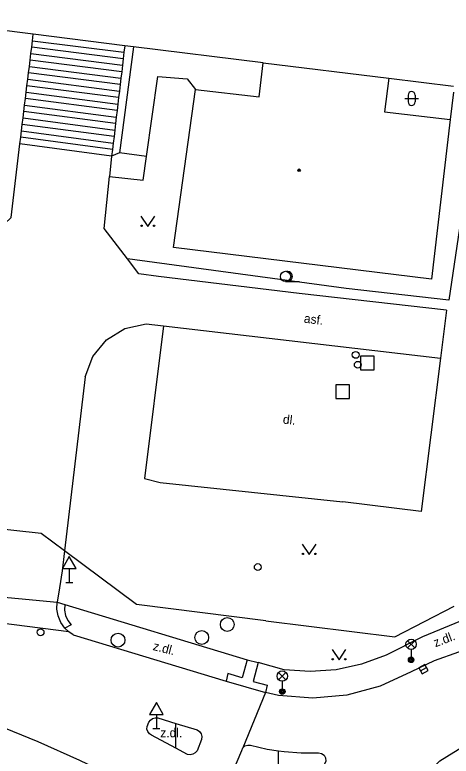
# Model space of a CAD drawing. Extents: x -596229 to -595156, y -1161237 to -1159376.
# Drawn here: x -595901.1 to -595869.5, y -1160021.5 to -1159967.8 of the extents above; entities that cross this region are included whole.
import ezdxf

# ---------------------------------------------------------------- set-up
doc = ezdxf.new("R2010")
doc.units = 0
for name, color, linetype in [('Level 26', 7, 'Continuous'), ('Level 27', 7, 'Continuous'), ('Level 28', 7, 'Continuous'), ('Level 33', 7, 'Continuous'), ('Level 34', 7, 'Continuous'), ('Level 36', 7, 'Continuous'), ('Level 39', 7, 'Continuous'), ('Specificka linie pasportu komunikaci', 7, 'Continuous'), ('TM - budovy zdene_ betonove - VP', 7, 'Continuous'), ('TM - chodniky - VP', 7, 'Continuous'), ('TM - DSPS - pomocna konstrukcni linie', 7, 'Continuous'), ('TM - hranice souvisleho porostu (skupiny stromu_ kere)', 7, 'Continuous'), ('TM - komunikace - VP', 7, 'Continuous'), ('TM - letecke snimky - pomocna linie', 7, 'Continuous'), ('TM - plot drateny_ kovovy - VP', 7, 'Continuous'), ('TM - popis povrchu', 7, 'Continuous'), ('TM - rozhrani mezi zpev. plochami mezi sebou - VP', 7, 'Continuous'), ('TM - rozhrani ploch obecne - VP', 7, 'Continuous'), ('TM - schody - VP', 7, 'Continuous')]:
    doc.layers.add(name, color=color, linetype=linetype)

msp = doc.modelspace()

# ---------------------------------------------------------------- linework, layer by layer
at = {"layer": 'Level 26'}
for points in [[(-595876.08, -1159993.5), (-595875.08, -1159993.5), (-595875.08, -1159992.5), (-595876.08, -1159992.5)], [(-595877.86, -1159995.58), (-595876.86, -1159995.58), (-595876.86, -1159994.58), (-595877.86, -1159994.58)]]:
    msp.add_lwpolyline(points, close=True, dxfattribs=at)
at = {"layer": 'Level 27'}
msp.add_line((-595871.739, -1160015.31), (-595871.301, -1160015.07), dxfattribs=at)
msp.add_lwpolyline([(-595871.619, -1160015.53), (-595871.18, -1160015.289), (-595871.421, -1160014.85), (-595871.86, -1160015.091)], close=True, dxfattribs=at)
for centre in [(-595885.72, -1160011.95), (-595893.63, -1160013.08), (-595887.57, -1160012.89)]:
    msp.add_circle(centre, 0.5, dxfattribs=at)
at = {"layer": 'Level 28'}
for centre in [(-595876.42, -1159992.41), (-595876.27, -1159993.13), (-595883.51, -1160007.79), (-595899.24, -1160012.51)]:
    msp.add_circle(centre, 0.25, dxfattribs=at)
at = {"layer": 'Level 33'}
for p, q in [((-595872.675, -1160013.65), (-595872.145, -1160013.12)), ((-595872.675, -1160013.12), (-595872.145, -1160013.65)), ((-595872.41, -1160013.76), (-595872.41, -1160014.51)), ((-595882.005, -1160015.95), (-595881.475, -1160015.42)), ((-595882.005, -1160015.42), (-595881.475, -1160015.95)), ((-595881.74, -1160016.06), (-595881.74, -1160016.81))]:
    msp.add_line(p, q, dxfattribs=at)
for centre, radius in [((-595872.41, -1160013.385), 0.375), ((-595872.41, -1160014.51), 0.2), ((-595872.41, -1160014.51), 0.145), ((-595872.41, -1160014.51), 0.0876), ((-595881.74, -1160015.685), 0.375), ((-595881.74, -1160016.81), 0.2), ((-595881.74, -1160016.81), 0.145), ((-595881.74, -1160016.81), 0.0876)]:
    msp.add_circle(centre, radius, dxfattribs=at)
at = {"layer": 'Level 34'}
for p, q in [((-595897.16, -1160007.892), (-595897.16, -1160008.91)), ((-595897.41, -1160008.91), (-595896.91, -1160008.91)), ((-595890.85, -1160018.462), (-595890.85, -1160019.48)), ((-595891.1, -1160019.48), (-595890.6, -1160019.48))]:
    msp.add_line(p, q, dxfattribs=at)
for points in [[(-595897.66, -1160007.892), (-595896.66, -1160007.892), (-595897.16, -1160007.026)], [(-595891.35, -1160018.462), (-595890.35, -1160018.462), (-595890.85, -1160017.596)]]:
    msp.add_lwpolyline(points, close=True, dxfattribs=at)
at = {"layer": 'Level 36'}
for p, q in [((-595872.626, -1159973.586), (-595872.626, -1159974.086)), ((-595872.126, -1159973.586), (-595872.126, -1159974.086)), ((-595872.876, -1159973.836), (-595871.876, -1159973.836)), ((-595881.5, -1159987.105), (-595880.5, -1159987.105))]:
    msp.add_line(p, q, dxfattribs=at)
for points in [[(-595891.97, -1159982.35), (-595891.47, -1159983.1), (-595890.97, -1159982.35)], [(-595880.29, -1160006.13), (-595879.79, -1160006.88), (-595879.29, -1160006.13)], [(-595878.13, -1160013.77), (-595877.63, -1160014.52), (-595877.13, -1160013.77)]]:
    msp.add_lwpolyline(points, dxfattribs=at)
for centre, radius in [((-595891.92, -1159983.05), 0.05), ((-595891.021, -1159983.05), 0.05), ((-595881.5, -1159986.73), 0.375), ((-595880.24, -1160006.83), 0.05), ((-595879.341, -1160006.83), 0.05), ((-595878.08, -1160014.47), 0.05), ((-595877.181, -1160014.47), 0.05)]:
    msp.add_circle(centre, radius, dxfattribs=at)
for centre, radius, start, end in [((-595872.376, -1159973.586), 0.25, 0, 180), ((-595872.376, -1159974.086), 0.25, 180, 0), ((-595881.375, -1159986.73), 0.375, 260.4059, 99.5941)]:
    msp.add_arc(centre, radius, start, end, dxfattribs=at)
at = {"layer": 'Level 39'}
for radius in [0.09, 0.0398]:
    msp.add_circle((-595880.52, -1159979.03), radius, dxfattribs=at)
at = {"layer": 'Specificka linie pasportu komunikaci'}
for points in [[(-595905.95, -1160009.58), (-595898.03, -1160010.32)], [(-595897.2, -1160012.48), (-595909.09, -1160010.97)], [(-595889.45, -1160020.92), (-595889.45, -1160019.11)], [(-595881.99, -1160025.04), (-595882.01, -1160021.1)]]:
    msp.add_lwpolyline(points, dxfattribs=at)
at = {"layer": 'TM - budovy zdene_ betonove - VP'}
for points in [[(-595899.77, -1159969.18), (-595910.91, -1159967.77)], [(-595893.14, -1159970.01), (-595899.77, -1159969.18)], [(-595892.52, -1159970.09), (-595893.14, -1159970.01)], [(-595883.11, -1159971.25), (-595892.52, -1159970.09)], [(-595883.42, -1159973.72), (-595883.11, -1159971.25)], [(-595883.11, -1159971.25), (-595874.03, -1159972.37)], [(-595874.03, -1159972.37), (-595874.33, -1159974.79)], [(-595874.03, -1159972.37), (-595869.33, -1159972.95)], [(-595889.61, -1159984.63), (-595888.02, -1159973.18)], [(-595888.02, -1159973.18), (-595883.42, -1159973.72)], [(-595874.33, -1159974.79), (-595869.58, -1159975.35)], [(-595869.58, -1159975.35), (-595870.93, -1159986.93)], [(-595870.93, -1159986.93), (-595889.61, -1159984.63)]]:
    msp.add_lwpolyline(points, dxfattribs=at)
at = {"layer": 'TM - chodniky - VP'}
for points in [[(-595865.19, -1160007.55), (-595865.42, -1160008.72), (-595866.08, -1160009.67), (-595866.89, -1160010.49), (-595867.81, -1160011.18), (-595868.84, -1160011.71), (-595871.58, -1160012.84), (-595874.22, -1160014.18), (-595875.99, -1160014.83), (-595877.84, -1160015.23), (-595879.72, -1160015.36), (-595881.6, -1160015.23), (-595883.48, -1160014.7)], [(-595898.03, -1160010.32), (-595897.47, -1160010.5)], [(-595897.47, -1160010.5), (-595884.28, -1160014.51)], [(-595884.28, -1160014.51), (-595883.48, -1160014.7)]]:
    msp.add_lwpolyline(points, dxfattribs=at)
at = {"layer": 'TM - DSPS - pomocna konstrukcni linie'}
msp.add_lwpolyline([(-595882.96, -1160016.88), (-595884.59, -1160020.89)], dxfattribs=at)
at = {"layer": 'TM - hranice souvisleho porostu (skupiny stromu_ kere)'}
msp.add_lwpolyline([(-595867.72, -1159973.56), (-595868.43, -1159979.97), (-595869.67, -1159988.44), (-595877.12, -1159987.6)], dxfattribs=at)
at = {"layer": 'TM - komunikace - VP'}
for points in [[(-595902.32, -1159985.4), (-595901.86, -1159982.92), (-595901.37, -1159982.45), (-595900.73, -1159977.11)], [(-595894.09, -1159978), (-595900.73, -1159977.11)], [(-595894.09, -1159978), (-595894.25, -1159979.49)], [(-595892.95, -1159985.46), (-595894.64, -1159983.26), (-595894.25, -1159979.49)], [(-595880.52, -1159987.96), (-595890.71, -1159986.74), (-595892.12, -1159986.54), (-595892.95, -1159985.46)], [(-595869.85, -1159989.16), (-595880.52, -1159987.96)], [(-595869.85, -1159989.16), (-595870.28, -1159992.64)], [(-595896, -1159994), (-595895.46, -1159992.53), (-595894.47, -1159991.31), (-595893.13, -1159990.49), (-595891.6, -1159990.15), (-595890.33, -1159990.3)], [(-595890.33, -1159990.3), (-595891.71, -1160001.38), (-595890.59, -1160001.66), (-595877.36, -1160003.05)], [(-595870.28, -1159992.64), (-595871.68, -1160003.76), (-595877.36, -1160003.05)], [(-595896, -1159994), (-595897.51, -1160006.61)], [(-595897.51, -1160006.61), (-595897.68, -1160008.07)], [(-595897.68, -1160008.07), (-595897.86, -1160009.28)], [(-595897.86, -1160009.28), (-595898.03, -1160010.32)], [(-595897.48, -1160012.22), (-595897.77, -1160011.8), (-595897.96, -1160011.33), (-595898.05, -1160010.83), (-595898.03, -1160010.32)], [(-595897.2, -1160012.48), (-595897.48, -1160012.22)], [(-595896.88, -1160012.69), (-595897.2, -1160012.48)], [(-595896.88, -1160012.69), (-595885.79, -1160016.06)], [(-595868.7, -1160013.83), (-595868.98, -1160013.96), (-595870.74, -1160014.57), (-595872.41, -1160015.38), (-595874.66, -1160016.42), (-595877.06, -1160017.06), (-595879.53, -1160017.29), (-595882, -1160017.1), (-595882.96, -1160016.88)], [(-595885.79, -1160016.06), (-595882.96, -1160016.88)], [(-595889.45, -1160020.92), (-595891.2, -1160019.96), (-595891.36, -1160019.86), (-595891.48, -1160019.71), (-595891.54, -1160019.53), (-595891.53, -1160019.34), (-595891.41, -1160019.03), (-595891.29, -1160018.87), (-595891.13, -1160018.76), (-595890.94, -1160018.71), (-595890.74, -1160018.72)], [(-595890.74, -1160018.72), (-595889.45, -1160019.11)], [(-595889.69, -1160025.3), (-595890.52, -1160024.77), (-595893.43, -1160023.24), (-595896.4, -1160021.8), (-595899.4, -1160020.46), (-595902.45, -1160019.22)], [(-595889.45, -1160019.11), (-595887.91, -1160019.57), (-595887.73, -1160019.69), (-595887.6, -1160019.86), (-595887.55, -1160020.07), (-595887.58, -1160020.28), (-595887.91, -1160021.1), (-595888.05, -1160021.25), (-595888.22, -1160021.35), (-595888.41, -1160021.39), (-595888.61, -1160021.38), (-595889.45, -1160020.92)], [(-595873.03, -1160025.23), (-595871.88, -1160023.38), (-595870.34, -1160021.83), (-595868.49, -1160020.68), (-595866.42, -1160019.97), (-595865.37, -1160019.86)], [(-595885.26, -1160022.5), (-595884.67, -1160021.08), (-595884.59, -1160020.89)], [(-595884.59, -1160020.89), (-595884.44, -1160020.75), (-595884.24, -1160020.68), (-595884.04, -1160020.69), (-595882.83, -1160020.97), (-595882.01, -1160021.1)], [(-595882.01, -1160021.1), (-595881.6, -1160021.16), (-595880.36, -1160021.25), (-595879.11, -1160021.25), (-595878.89, -1160021.29), (-595878.7, -1160021.42), (-595878.6, -1160021.62), (-595878.58, -1160021.84), (-595879.02, -1160022.76), (-595879.4, -1160023.71), (-595879.72, -1160024.67), (-595879.98, -1160025.66), (-595880.13, -1160025.83), (-595880.33, -1160025.94), (-595880.56, -1160025.95), (-595880.77, -1160025.88), (-595881.81, -1160025.16), (-595881.99, -1160025.04)]]:
    msp.add_lwpolyline(points, dxfattribs=at)
at = {"layer": 'TM - letecke snimky - pomocna linie'}
for points in [[(-595877.12, -1159987.6), (-595892.95, -1159985.46)], [(-595897.51, -1160006.61), (-595899.2, -1160005.35), (-595904.93, -1160004.73)], [(-595882.92, -1160011.68), (-595892.29, -1160010.5), (-595897.51, -1160006.61)]]:
    msp.add_lwpolyline(points, dxfattribs=at)
at = {"layer": 'TM - plot drateny_ kovovy - VP'}
for points in [[(-595869.35, -1159973.37), (-595869.58, -1159975.35)], [(-595873.6, -1160012.83), (-595869.3, -1160010.63)], [(-595882.92, -1160011.68), (-595873.6, -1160012.83)]]:
    msp.add_lwpolyline(points, dxfattribs=at)
at = {"layer": 'TM - rozhrani mezi zpev. plochami mezi sebou - VP'}
for points in [[(-595890.33, -1159990.3), (-595870.28, -1159992.64)], [(-595897.47, -1160010.5), (-595897.5, -1160010.9), (-595897.43, -1160011.3), (-595897.27, -1160011.66), (-595897.01, -1160011.97), (-595897.48, -1160012.22)], [(-595884.28, -1160014.51), (-595884.63, -1160015.82), (-595885.69, -1160015.5), (-595885.79, -1160016.06)], [(-595883.48, -1160014.7), (-595883.84, -1160016.07), (-595882.84, -1160016.35), (-595882.96, -1160016.88)]]:
    msp.add_lwpolyline(points, dxfattribs=at)
at = {"layer": 'TM - rozhrani ploch obecne - VP'}
for points in [[(-595899.83, -1159969.65), (-595899.77, -1159969.18)], [(-595899.88, -1159970.11), (-595899.83, -1159969.65)], [(-595899.94, -1159970.58), (-595899.88, -1159970.11)], [(-595892.52, -1159970.09), (-595893.53, -1159977.77)], [(-595893.14, -1159970.01), (-595893.2, -1159970.48)], [(-595900, -1159971.05), (-595899.94, -1159970.58)], [(-595893.2, -1159970.48), (-595893.25, -1159970.95)], [(-595900.05, -1159971.51), (-595900, -1159971.05)], [(-595893.31, -1159971.42), (-595893.36, -1159971.89)], [(-595893.25, -1159970.95), (-595893.31, -1159971.42)], [(-595900.16, -1159972.44), (-595900.11, -1159971.98)], [(-595900.11, -1159971.98), (-595900.05, -1159971.51)], [(-595893.36, -1159971.89), (-595893.42, -1159972.36)], [(-595900.22, -1159972.91), (-595900.16, -1159972.44)], [(-595893.42, -1159972.36), (-595893.48, -1159972.83)], [(-595891.56, -1159978.03), (-595890.74, -1159972.23), (-595888.62, -1159972.42), (-595888.02, -1159973.18)], [(-595900.28, -1159973.38), (-595900.22, -1159972.91)], [(-595893.48, -1159972.83), (-595893.53, -1159973.3)], [(-595900.34, -1159973.84), (-595900.28, -1159973.38)], [(-595893.53, -1159973.3), (-595893.59, -1159973.77)], [(-595900.39, -1159974.31), (-595900.34, -1159973.84)], [(-595893.59, -1159973.77), (-595893.64, -1159974.24)], [(-595900.45, -1159974.78), (-595900.39, -1159974.31)], [(-595893.64, -1159974.24), (-595893.7, -1159974.71)], [(-595900.5, -1159975.24), (-595900.45, -1159974.78)], [(-595893.76, -1159975.18), (-595893.81, -1159975.65)], [(-595893.7, -1159974.71), (-595893.76, -1159975.18)], [(-595900.62, -1159976.18), (-595900.56, -1159975.71)], [(-595900.56, -1159975.71), (-595900.5, -1159975.24)], [(-595893.81, -1159975.65), (-595893.87, -1159976.12)], [(-595900.67, -1159976.64), (-595900.62, -1159976.18)], [(-595893.87, -1159976.12), (-595893.92, -1159976.59)], [(-595900.73, -1159977.11), (-595900.67, -1159976.64)], [(-595893.92, -1159976.59), (-595893.98, -1159977.06)], [(-595893.98, -1159977.06), (-595894.03, -1159977.53)], [(-595894.03, -1159977.53), (-595894.09, -1159978)], [(-595893.53, -1159977.77), (-595894.09, -1159978)], [(-595891.56, -1159978.03), (-595893.53, -1159977.77)], [(-595894.25, -1159979.49), (-595891.8, -1159979.74), (-595891.56, -1159978.03)]]:
    msp.add_lwpolyline(points, dxfattribs=at)
at = {"layer": 'TM - schody - VP'}
for points in [[(-595899.83, -1159969.65), (-595893.2, -1159970.48)], [(-595893.25, -1159970.95), (-595899.88, -1159970.11)], [(-595899.94, -1159970.58), (-595893.31, -1159971.42)], [(-595893.36, -1159971.89), (-595900, -1159971.05)], [(-595893.48, -1159972.83), (-595900.11, -1159971.98)], [(-595900.05, -1159971.51), (-595893.42, -1159972.36)], [(-595900.16, -1159972.44), (-595893.53, -1159973.3)], [(-595893.59, -1159973.77), (-595900.22, -1159972.91)], [(-595900.28, -1159973.38), (-595893.64, -1159974.24)], [(-595893.7, -1159974.71), (-595900.34, -1159973.84)], [(-595900.39, -1159974.31), (-595893.76, -1159975.18)], [(-595893.81, -1159975.65), (-595900.45, -1159974.78)], [(-595893.92, -1159976.59), (-595900.56, -1159975.71)], [(-595900.5, -1159975.24), (-595893.87, -1159976.12)], [(-595900.62, -1159976.18), (-595893.98, -1159977.06)], [(-595894.03, -1159977.53), (-595900.67, -1159976.64)]]:
    msp.add_lwpolyline(points, dxfattribs=at)

# ---------------------------------------------------------------- texts
at = {"layer": 'TM - popis povrchu'}
for s, rotation, p in [('asf.', 353, (-595880.2, -1159990.07)), ('dl.', 353, (-595881.72, -1159997.38)), ('z.dl.', 20.62, (-595870.65, -1160013.6)), ('z.dl.', 345.71, (-595891.15, -1160013.79))]:
    msp.add_text(s, height=0.65, rotation=rotation, dxfattribs=at).set_placement(p)
msp.add_text('z.dl.', height=0.65, dxfattribs=at).set_placement((-595890.57, -1160020.12))

doc.saveas('drawing.dxf')
